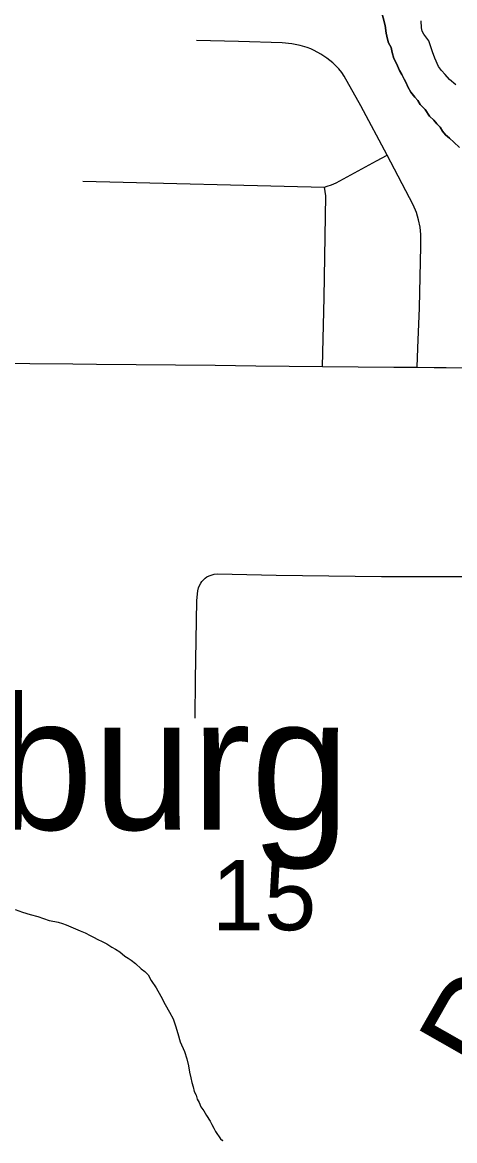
# Model space of a CAD drawing. Extents: x 2.4 to 73.1, y 4.5 to 25.6.
# Drawn here: x 35.2108 to 35.3394, y 23.2382 to 23.5709 of the extents above; entities that cross this region are included whole.
import ezdxf

# ---------------------------------------------------------------- set-up
doc = ezdxf.new("R2010")
doc.units = 0
for name, color, linetype in [('GM_X_Major_River', 7, 'Continuous'), ('GM_X_Minor_River', 7, 'Continuous'), ('GM_X_Section_Text', 7, 'Continuous'), ('GM_X_State_Route', 7, 'Continuous'), ('GM_X_Township_Road', 7, 'Continuous'), ('GM_X_Township_Road_Text', 7, 'Continuous'), ('GM_X_Unincorporated_Text', 7, 'Continuous')]:
    doc.layers.add(name, color=color, linetype=linetype)

msp = doc.modelspace()

# ---------------------------------------------------------------- linework, layer by layer
at = {"layer": 'GM_X_Major_River'}
for points in [[(35.316, 23.58061), (35.31877, 23.56991), (35.31909, 23.56762), (35.31943, 23.56591), (35.31978, 23.56476), (35.32051, 23.56341), (35.32085, 23.56188), (35.32137, 23.56016), (35.32209, 23.55863), (35.32299, 23.55652), (35.32372, 23.55536), (35.32445, 23.55401), (35.32499, 23.55286), (35.32553, 23.55171), (35.32644, 23.55016), (35.32754, 23.54862), (35.32846, 23.54765), (35.32919, 23.54649), (35.33067, 23.54493), (35.33195, 23.543), (35.33325, 23.54183), (35.33417, 23.54067), (35.3351, 23.5397), (35.33583, 23.53854), (35.33675, 23.53738), (35.33786, 23.5364), (35.33916, 23.53523), (35.34083, 23.53367)], [(35.34083, 23.53367), (35.33916, 23.53523), (35.33786, 23.5364), (35.33675, 23.53738), (35.33583, 23.53854), (35.3351, 23.5397), (35.33417, 23.54067), (35.33325, 23.54183), (35.33195, 23.543), (35.33067, 23.54493), (35.32919, 23.54649), (35.32846, 23.54765), (35.32754, 23.54862), (35.32644, 23.55016), (35.32553, 23.55171), (35.32499, 23.55286), (35.32445, 23.55401), (35.32372, 23.55536), (35.32299, 23.55652), (35.32209, 23.55863), (35.32137, 23.56016), (35.32085, 23.56188), (35.32051, 23.56341), (35.31978, 23.56476), (35.31943, 23.56591), (35.31909, 23.56762), (35.31877, 23.56991), (35.316, 23.58061)], [(35.33979, 23.55229), (35.33793, 23.55386), (35.33664, 23.55541), (35.33553, 23.55658), (35.33461, 23.55774), (35.33353, 23.56024), (35.33282, 23.56215), (35.33176, 23.5654), (35.33029, 23.56734), (35.32975, 23.5683), (35.32958, 23.56926), (35.32944, 23.57135)], [(35.33979, 23.55229), (35.33793, 23.55386), (35.33664, 23.55541), (35.33553, 23.55658), (35.33461, 23.55774), (35.33353, 23.56024), (35.33282, 23.56215), (35.33176, 23.5654), (35.33029, 23.56734), (35.32975, 23.5683), (35.32958, 23.56926), (35.32944, 23.57135)]]:
    msp.add_lwpolyline(points, dxfattribs=at)
at = {"layer": 'GM_X_Minor_River'}
for points in [[(35.2086, 23.30696), (35.21086, 23.30614), (35.21312, 23.30551), (35.21538, 23.30489), (35.21708, 23.30427), (35.21877, 23.30366), (35.22048, 23.30343), (35.22142, 23.30321), (35.22274, 23.3028), (35.22387, 23.30239), (35.22518, 23.30179), (35.228, 23.30058), (35.22951, 23.29997), (35.231, 23.29918), (35.23213, 23.29858), (35.23307, 23.29817)], [(35.23307, 23.29817), (35.23476, 23.29737), (35.23588, 23.29677), (35.23738, 23.29579), (35.2385, 23.29519), (35.23981, 23.2944), (35.24129, 23.29303), (35.24223, 23.29244), (35.24316, 23.29184), (35.24447, 23.29086), (35.24614, 23.2893), (35.24726, 23.28851), (35.24818, 23.28754), (35.24909, 23.28581), (35.25056, 23.28368), (35.25201, 23.28118), (35.25328, 23.27868), (35.25455, 23.27637), (35.25564, 23.27444), (35.25635, 23.27234), (35.25705, 23.27004), (35.25775, 23.26755), (35.259, 23.26467), (35.25971, 23.26257), (35.26023, 23.26047), (35.26056, 23.25856), (35.26089, 23.25684), (35.26124, 23.2555), (35.26159, 23.25417), (35.26193, 23.25283), (35.26247, 23.25168), (35.26282, 23.25053), (35.26337, 23.24957), (35.26391, 23.24822), (35.26483, 23.24706), (35.26555, 23.24571), (35.26665, 23.24398), (35.26719, 23.24301), (35.26773, 23.24186), (35.26828, 23.2409), (35.26975, 23.23877), (35.2703, 23.23819), (35.2705, 23.23837)]]:
    msp.add_lwpolyline(points, dxfattribs=at)
at = {"layer": 'GM_X_State_Route'}
msp.add_line((35.32826, 23.46827), (35.33334, 23.46825), dxfattribs=at)
for points in [[(35.1329, 23.46997), (35.14033, 23.46999), (35.18729, 23.46955), (35.22584, 23.46931), (35.23289, 23.46924)], [(35.23289, 23.46924), (35.26813, 23.46887), (35.28026, 23.46872), (35.30008, 23.46845)], [(35.30008, 23.46845), (35.32135, 23.46828), (35.32826, 23.46827)], [(35.33334, 23.46825), (35.3369, 23.46825), (35.34869, 23.46805)]]:
    msp.add_lwpolyline(points, dxfattribs=at)
at = {"layer": 'GM_X_Township_Road'}
msp.add_line((35.22881, 23.52367), (35.30069, 23.52186), dxfattribs=at)
for points in [[(35.31934, 23.53137), (35.3115, 23.54601), (35.30657, 23.55483), (35.30587, 23.55594), (35.30497, 23.55709), (35.30402, 23.55803), (35.30314, 23.55881), (35.30142, 23.56023), (35.29958, 23.56146), (35.29762, 23.56251), (35.29665, 23.56296), (35.29557, 23.56337), (35.29344, 23.56401), (35.29096, 23.56451), (35.28814, 23.56482), (35.27507, 23.56523), (35.26263, 23.56545)], [(35.30069, 23.52186), (35.30151, 23.5221), (35.30274, 23.52251), (35.30417, 23.52317), (35.3162, 23.52968), (35.31934, 23.53137)], [(35.32826, 23.46827), (35.32848, 23.47393), (35.32894, 23.48599), (35.32941, 23.50432), (35.32939, 23.50778), (35.32918, 23.50999), (35.32872, 23.51217), (35.32804, 23.51428), (35.32705, 23.5166), (35.31934, 23.53137)], [(35.30008, 23.46845), (35.3006, 23.48902), (35.30111, 23.51923), (35.30093, 23.52056), (35.30069, 23.52186)], [(35.26219, 23.36384), (35.26232, 23.37536), (35.26275, 23.39883), (35.26286, 23.40085), (35.26299, 23.40178), (35.26325, 23.40261), (35.2635, 23.40335), (35.26386, 23.40401), (35.26423, 23.40458), (35.26465, 23.40508), (35.26514, 23.40549), (35.26571, 23.4059), (35.26633, 23.40619), (35.26695, 23.40644), (35.26789, 23.40668), (35.26884, 23.40677), (35.28628, 23.40642), (35.31766, 23.40605), (35.34756, 23.40603)]]:
    msp.add_lwpolyline(points, dxfattribs=at)

# ---------------------------------------------------------------- texts
at = {"layer": 'GM_X_Section_Text'}
msp.add_text('15', height=0.020928, rotation=0, dxfattribs=at).set_placement((35.26715, 23.30079))
at = {"layer": 'GM_X_Township_Road_Text'}
msp.add_text('R', height=0.02841, rotation=60.3248, dxfattribs=at).set_placement((35.3522, 23.25418))
at = {"layer": 'GM_X_Unincorporated_Text'}
msp.add_text('Brunersburg', height=0.0394886, rotation=0, dxfattribs=at).set_placement((35.01757, 23.33069))

doc.saveas('drawing.dxf')
